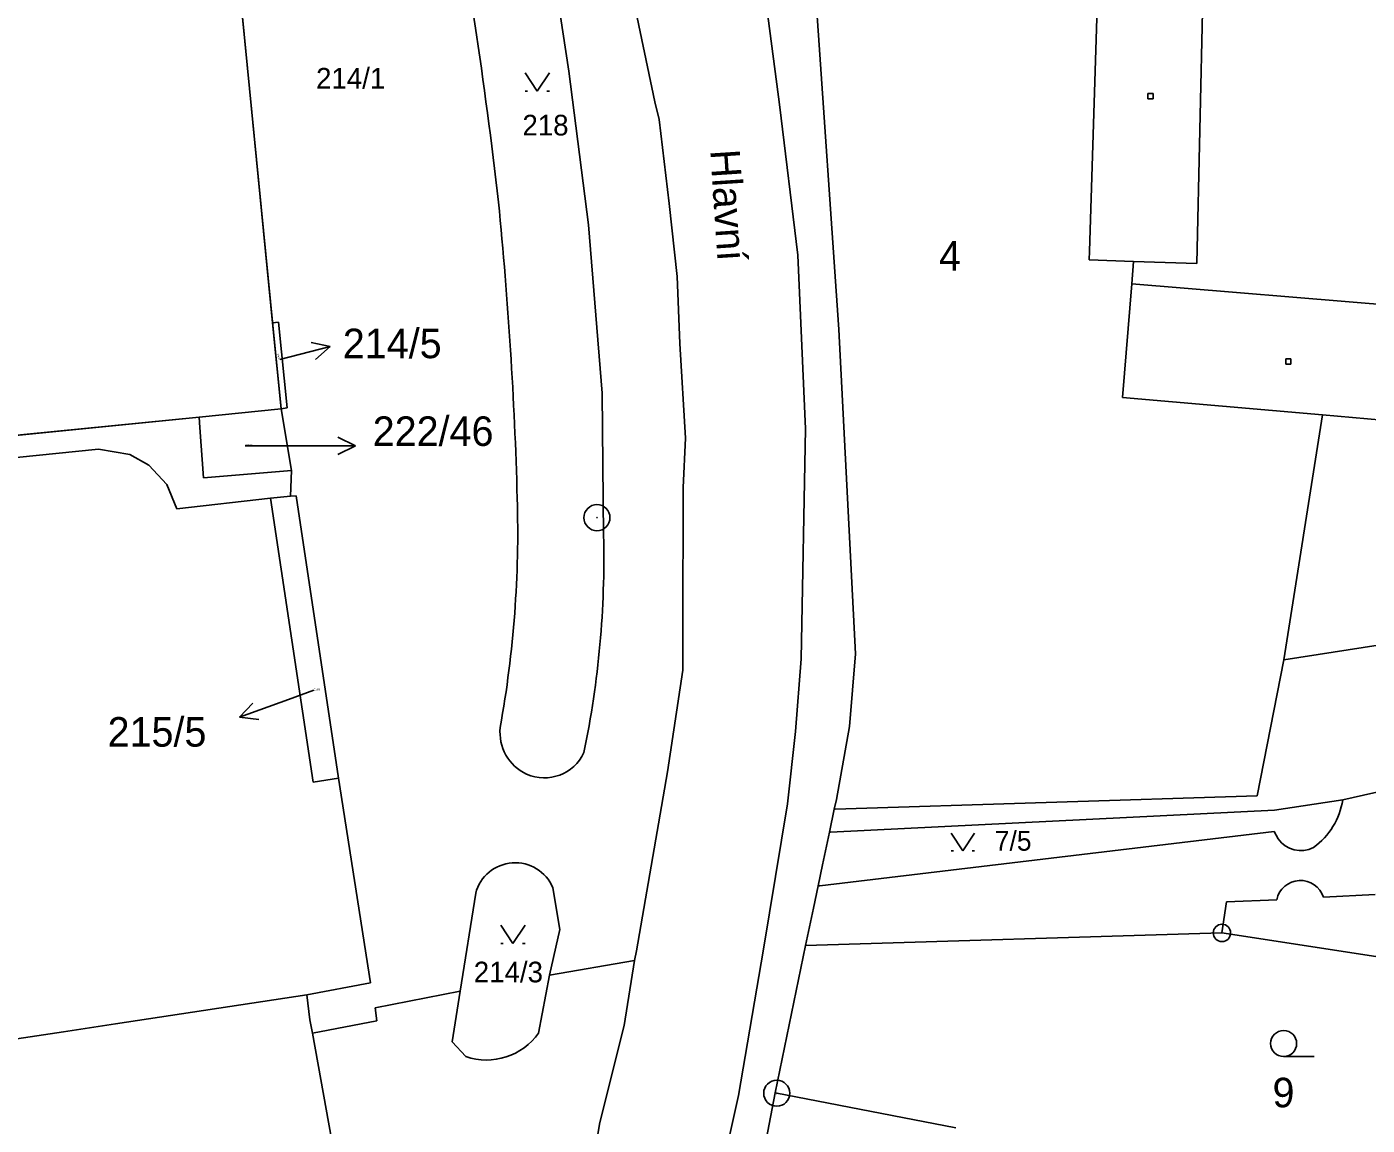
# Model space of a CAD drawing. Extents: x -468021 to -466942, y -1130484 to -1128584.
# Drawn here: x -467492.3 to -467415.1, y -1128969.4 to -1128906.2 of the extents above; entities that cross this region are included whole.
import ezdxf

# ---------------------------------------------------------------- set-up
doc = ezdxf.new("R2010")
doc.units = 0
doc.layers.add('22-Odběrná místa-šrafy', color=7, linetype='Continuous')
doc.layers.add('DKM', color=7, linetype='Continuous')

msp = doc.modelspace()

# ---------------------------------------------------------------- linework, layer by layer
at = {"layer": '22-Odběrná místa-šrafy'}
msp.add_lwpolyline([(-467507.36, -1128931.17), (-467482.37, -1128928.68), (-467477.65, -1128928.21), (-467478.13, -1128923.389), (-467482.05, -1128883.67), (-467482.65, -1128877.639), (-467487.65, -1128878.129), (-467507.7, -1128880.12)], dxfattribs=at)
at = {"layer": 'DKM'}
for p, q in [((-467482.07, -1128883.52), (-467478.14, -1128923.25)), ((-467447.66, -1128893.02), (-467445.54, -1128923.64)), ((-467431.11, -1128919.12), (-467430.48, -1128899.23)), ((-467424.47, -1128899.34), (-467424.93, -1128919.84)), ((-467462.34, -1128900.45), (-467461.09, -1128908.77)), ((-467457.69, -1128903.08), (-467456.13, -1128910.54)), ((-467449.7, -1128905.15), (-467448.96, -1128910.69)), ((-467463.61, -1128908.87), (-467462.91, -1128909.92)), ((-467462.91, -1128909.92), (-467462.21, -1128908.87)), ((-467461.09, -1128908.77), (-467459.96, -1128917.61)), ((-467463.61, -1128909.92), (-467463.47, -1128909.92)), ((-467462.35, -1128909.92), (-467462.21, -1128909.92)), ((-467456.13, -1128910.54), (-467455.88, -1128911.56)), ((-467448.96, -1128910.69), (-467447.9, -1128919.36)), ((-467427.76, -1128910.06), (-467427.46, -1128910.06)), ((-467427.76, -1128910.36), (-467427.76, -1128910.06)), ((-467427.46, -1128910.36), (-467427.76, -1128910.36)), ((-467427.46, -1128910.06), (-467427.46, -1128910.36)), ((-467455.88, -1128911.56), (-467455.32, -1128916.39)), ((-467455.32, -1128916.39), (-467454.86, -1128920.59)), ((-467459.96, -1128917.61), (-467459.18, -1128927.3)), ((-467431.13, -1128919.63), (-467431.11, -1128919.12)), ((-467447.9, -1128919.36), (-467447.47, -1128929.35)), ((-467428.58, -1128919.72), (-467431.13, -1128919.63)), ((-467428.68, -1128921.01), (-467428.58, -1128919.72)), ((-467428.58, -1128919.72), (-467424.93, -1128919.84)), ((-467454.86, -1128920.59), (-467454.7, -1128924.44)), ((-467429.21, -1128927.56), (-467428.68, -1128921.01)), ((-467428.68, -1128921.01), (-467409.74, -1128922.57)), ((-467477.8, -1128923.22), (-467478.14, -1128923.25)), ((-467478.14, -1128923.25), (-467477.65, -1128928.21)), ((-467477.3, -1128928.15), (-467477.8, -1128923.22)), ((-467445.54, -1128923.64), (-467444.59, -1128942.31)), ((-467477.73, -1128925.37), (-467474.824, -1128924.623)), ((-467474.824, -1128924.623), (-467475.917, -1128924.388)), ((-467474.824, -1128924.623), (-467475.668, -1128925.356)), ((-467454.7, -1128924.44), (-467454.37, -1128929.89)), ((-467419.82, -1128925.33), (-467419.52, -1128925.33)), ((-467419.82, -1128925.63), (-467419.82, -1128925.33)), ((-467419.52, -1128925.33), (-467419.52, -1128925.63)), ((-467419.52, -1128925.63), (-467419.82, -1128925.63)), ((-467459.18, -1128927.3), (-467459.09, -1128935.49)), ((-467417.71, -1128928.56), (-467429.21, -1128927.56)), ((-467477.65, -1128928.21), (-467482.37, -1128928.68)), ((-467477.65, -1128928.21), (-467477.3, -1128928.15)), ((-467477.65, -1128928.21), (-467477.06, -1128931.75)), ((-467482.37, -1128928.68), (-467507.36, -1128931.17)), ((-467482.37, -1128928.68), (-467482.33, -1128929.27)), ((-467482.33, -1128929.27), (-467482.12, -1128932.18)), ((-467419.93, -1128942.66), (-467417.71, -1128928.56)), ((-467412.92, -1128928.98), (-467417.71, -1128928.56)), ((-467473.38, -1128930.34), (-467474.38, -1128929.84)), ((-467454.37, -1128929.89), (-467454.51, -1128932.74)), ((-467447.47, -1128929.35), (-467447.71, -1128942.6)), ((-467529.85, -1128934.8), (-467488.17, -1128930.52)), ((-467488.17, -1128930.52), (-467486.37, -1128930.83)), ((-467486.37, -1128930.83), (-467485.27, -1128931.45)), ((-467479.72, -1128930.34), (-467476.38, -1128930.34)), ((-467476.38, -1128930.34), (-467473.38, -1128930.34)), ((-467473.38, -1128930.34), (-467474.38, -1128930.84)), ((-467485.27, -1128931.45), (-467484.24, -1128932.57)), ((-467482.12, -1128932.18), (-467477.06, -1128931.75)), ((-467477.06, -1128931.75), (-467477.12, -1128933.23)), ((-467484.24, -1128932.57), (-467483.65, -1128933.96)), ((-467454.51, -1128932.74), (-467454.53, -1128940.99)), ((-467483.65, -1128933.96), (-467478.26, -1128933.35)), ((-467478.26, -1128933.35), (-467477.12, -1128933.23)), ((-467475.81, -1128949.7), (-467478.26, -1128933.35)), ((-467477.12, -1128933.23), (-467476.78, -1128933.21)), ((-467476.78, -1128933.21), (-467474.34, -1128949.46)), ((-467389.46, -1128937.9), (-467419.93, -1128942.66)), ((-467454.53, -1128940.99), (-467454.53, -1128943.24)), ((-467444.59, -1128942.31), (-467444.93, -1128946.49)), ((-467447.71, -1128942.6), (-467448.05, -1128946.78)), ((-467419.93, -1128942.66), (-467421.47, -1128950.49)), ((-467454.53, -1128943.24), (-467455.4, -1128949.1)), ((-467475.76, -1128944.4), (-467477.23, -1128944.93)), ((-467477.23, -1128944.93), (-467480.051, -1128945.949)), ((-467480.051, -1128945.949), (-467479.28, -1128945.139)), ((-467480.051, -1128945.949), (-467478.941, -1128946.079)), ((-467448.05, -1128946.78), (-467448.51, -1128950.95)), ((-467444.93, -1128946.49), (-467445.69, -1128950.69)), ((-467455.4, -1128949.1), (-467457.2, -1128959.4)), ((-467474.34, -1128949.46), (-467475.81, -1128949.7)), ((-467474.34, -1128949.46), (-467472.5, -1128961.25)), ((-467411.82, -1128949.66), (-467416.54, -1128950.71)), ((-467445.81, -1128951.24), (-467445.69, -1128950.69)), ((-467421.47, -1128950.49), (-467445.75, -1128951.24)), ((-467416.54, -1128950.71), (-467420.46, -1128951.31)), ((-467448.51, -1128950.95), (-467449.89, -1128959.31)), ((-467446.09, -1128952.58), (-467445.81, -1128951.24)), ((-467420.46, -1128951.31), (-467446.02, -1128952.58)), ((-467445.75, -1128951.24), (-467445.81, -1128951.24)), ((-467420.48, -1128952.54), (-467446.64, -1128955.66)), ((-467446.48, -1128954.46), (-467446.09, -1128952.58)), ((-467446.02, -1128952.58), (-467446.09, -1128952.58)), ((-467439.08, -1128952.635), (-467438.41, -1128953.64)), ((-467438.41, -1128953.64), (-467437.74, -1128952.635)), ((-467420.26, -1128952.96), (-467420.48, -1128952.54)), ((-467439.08, -1128953.64), (-467438.946, -1128953.64)), ((-467437.874, -1128953.64), (-467437.74, -1128953.64)), ((-467446.74, -1128955.67), (-467446.48, -1128954.46)), ((-467467.35, -1128961.73), (-467466.45, -1128956.09)), ((-467462.01, -1128955.77), (-467461.6, -1128958.18)), ((-467447.01, -1128956.94), (-467446.74, -1128955.67)), ((-467446.74, -1128955.67), (-467446.64, -1128955.66)), ((-467417.64, -1128956.31), (-467414.68, -1128956.16)), ((-467447.46, -1128959.1), (-467447.01, -1128956.94)), ((-467423.49, -1128958.37), (-467423.22, -1128956.58)), ((-467423.22, -1128956.58), (-467420.34, -1128956.46)), ((-467465.01, -1128957.93), (-467464.31, -1128958.98)), ((-467464.31, -1128958.98), (-467463.61, -1128957.93)), ((-467461.6, -1128958.18), (-467462.21, -1128960.81)), ((-467423.49, -1128958.37), (-467447.46, -1128959.1)), ((-467423.49, -1128958.37), (-467411.84, -1128960.16)), ((-467465.01, -1128958.98), (-467464.87, -1128958.98)), ((-467463.75, -1128958.98), (-467463.61, -1128958.98)), ((-467449.89, -1128959.31), (-467451.33, -1128967.74)), ((-467449.21, -1128967.58), (-467447.46, -1128959.1)), ((-467462.21, -1128960.81), (-467457.31, -1128959.96)), ((-467457.31, -1128959.96), (-467457.91, -1128963.7)), ((-467457.2, -1128959.4), (-467457.31, -1128959.96)), ((-467462.21, -1128960.81), (-467462.83, -1128964.14)), ((-467472.5, -1128961.25), (-467476.17, -1128961.93)), ((-467487.19, -1128963.61), (-467476.17, -1128961.93)), ((-467476.17, -1128961.93), (-467476, -1128963.38)), ((-467472.24, -1128962.68), (-467467.35, -1128961.73)), ((-467467.81, -1128964.65), (-467467.35, -1128961.73)), ((-467472.15, -1128963.44), (-467472.24, -1128962.68)), ((-467490.18, -1128964.06), (-467487.19, -1128963.61)), ((-467476, -1128963.38), (-467475.84, -1128964.15)), ((-467475.84, -1128964.15), (-467472.15, -1128963.44)), ((-467457.91, -1128963.7), (-467459.31, -1128969.29)), ((-467520.35, -1128968.66), (-467490.18, -1128964.06)), ((-467475.84, -1128964.15), (-467473.92, -1128974.77)), ((-467467.02, -1128965.49), (-467467.81, -1128964.65)), ((-467419.94, -1128965.49), (-467418.19, -1128965.49)), ((-467451.33, -1128967.74), (-467453.9, -1128979.43)), ((-467452.49, -1128984.74), (-467449.21, -1128967.58)), ((-467449.21, -1128967.58), (-467438.81, -1128969.59)), ((-467459.31, -1128969.29), (-467460.71, -1128977.34))]:
    msp.add_line(p, q, dxfattribs=at)
for centre, radius in [((-467459.47, -1128934.47), 0.75), ((-467459.47, -1128934.47), 0.01), ((-467423.49, -1128958.37), 0.5), ((-467423.49, -1128958.37), 0.01), ((-467419.94, -1128964.74), 0.75), ((-467449.12, -1128967.6), 0.75), ((-467449.12, -1128967.6), 0.01)]:
    msp.add_circle(centre, radius, dxfattribs=at)
for centre, radius, start, end in [((-467769.612, -1128951.231), 306.469, 6.54468, 10.41277), ((-467703.287, -1128939.94), 239.318, 1.57562, 5.66904), ((-467527.616, -1128935.261), 63.584, 349.78216, 1.71303), ((-467514.135, -1128936.815), 55.061, 348.29007, 1.37893), ((-467462.379, -1128946.82), 2.676, 174.00045, 244.75535), ((-467462.514, -1128946.915), 2.534, 246.60498, 334.88718), ((-467420.603, -1128950.104), 4.108, 305.45452, 351.51734), ((-467418.96, -1128952.04), 1.593, 215.29647, 297.69083), ((-467464.176, -1128956.684), 2.351, 22.88386, 165.36073), ((-467418.969, -1128956.757), 1.403, 18.60034, 167.75932), ((-467465.825, -1128962.023), 3.667, 250.97605, 324.74139)]:
    msp.add_arc(centre, radius, start, end, dxfattribs=at)

# ---------------------------------------------------------------- texts
for s, height, p in [('214/1', 1.19, (-467475.64, -1128909.77)), ('218', 1.19, (-467463.76, -1128912.47)), ('4', 1.7, (-467439.78, -1128920.25)), ('214/5', 1.7, (-467474.1, -1128925.29)), ('222/46', 1.7, (-467472.38, -1128930.34)), ('222/46', 0.1, (-467479.72, -1128930.34)), ('215/5', 0.1, (-467475.76, -1128944.4)), ('215/5', 1.7, (-467487.642, -1128947.65)), ('7/5', 1.14, (-467436.57, -1128953.64)), ('214/3', 1.19, (-467466.56, -1128961.22)), ('9', 1.7, (-467420.58, -1128968.41))]:
    msp.add_text(s, height=height, dxfattribs=at).set_placement(p)
for s, height, rotation, p in [('Hlavní', 1.7, 273.76713, (-467452.95, -1128913.32)), ('214/5', 0.1, 97.66683, (-467477.73, -1128925.37))]:
    msp.add_text(s, height=height, rotation=rotation, dxfattribs=at).set_placement(p)

doc.saveas('drawing.dxf')
